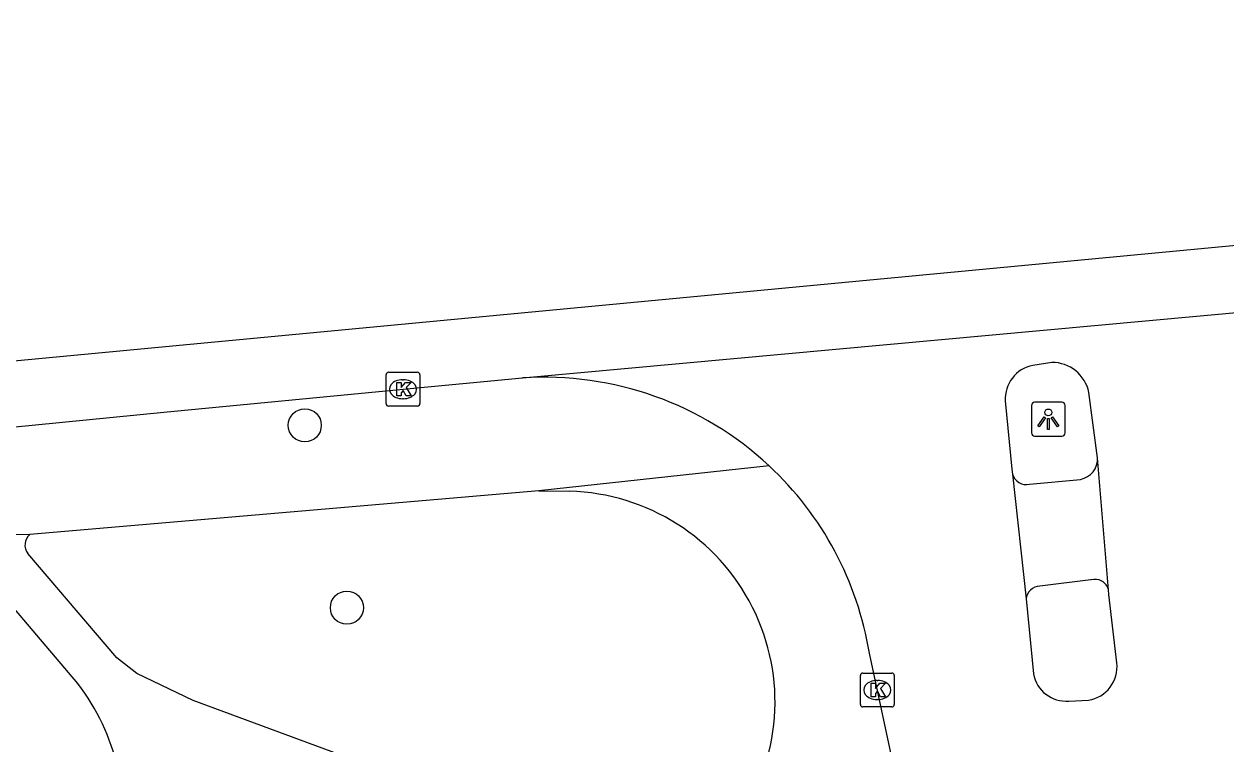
# Model space of a CAD drawing. Extents: x 161772 to 163123, y 383092 to 383917.
# Drawn here: x 162914.02 to 162949.55, y 383891.72 to 383912.99 of the extents above; entities that cross this region are included whole.
import ezdxf

# ---------------------------------------------------------------- set-up
doc = ezdxf.new("R2010")
doc.units = 0
for name, color, linetype in [('IMGEO_Boom', 7, 'Continuous'), ('IMGEO_Kolk', 7, 'Continuous'), ('IMGEO_Lichtpunt', 7, 'Continuous'), ('IMGEO_Rijbaan_lokaal_gesloten', 7, 'Continuous'), ('IMGEO_Voetpad_gesloten', 7, 'Continuous'), ('IMGEO_Voetpad_open', 7, 'Continuous')]:
    doc.layers.add(name, color=color, linetype=linetype)

msp = doc.modelspace()

# ---------------------------------------------------------------- linework, layer by layer
at = {"layer": 'IMGEO_Boom'}
for centre in [(162922.319, 383901.132), (162923.564, 383895.743)]:
    msp.add_circle(centre, 0.489, dxfattribs=at)
at = {"layer": 'IMGEO_Kolk'}
for p, q in [((162924.721, 383901.773), (162924.721, 383902.625)), ((162924.796, 383902.699), (162925.648, 383902.699)), ((162925.209, 383902.479), (162925.234, 383902.479)), ((162925.722, 383902.625), (162925.722, 383901.773)), ((162925.232, 383901.919), (162925.207, 383901.919)), ((162925.648, 383901.699), (162924.796, 383901.699)), ((162938.74, 383892.885), (162938.74, 383893.737)), ((162938.815, 383893.811), (162939.667, 383893.811)), ((162939.228, 383893.591), (162939.253, 383893.591)), ((162939.741, 383893.737), (162939.741, 383892.885)), ((162939.251, 383893.031), (162939.226, 383893.031)), ((162939.667, 383892.811), (162938.815, 383892.811))]:
    msp.add_line(p, q, dxfattribs=at)
for points in [[(162924.721, 383901.773), (162924.721, 383902.625)], [(162924.796, 383902.699), (162925.648, 383902.699)], [(162925.722, 383902.625), (162925.722, 383901.773)], [(162925.042, 383902.399), (162925.165, 383902.399), (162925.165, 383902.248), (162925.295, 383902.399), (162925.459, 383902.399), (162925.313, 383902.248), (162925.466, 383901.999), (162925.314, 383901.999), (162925.229, 383902.163), (162925.165, 383902.096), (162925.165, 383901.999), (162925.042, 383901.999), (162925.042, 383902.399)], [(162925.648, 383901.699), (162924.796, 383901.699)], [(162938.74, 383892.885), (162938.74, 383893.737)], [(162938.815, 383893.811), (162939.667, 383893.811)], [(162939.741, 383893.737), (162939.741, 383892.885)], [(162939.061, 383893.511), (162939.184, 383893.511), (162939.184, 383893.36), (162939.314, 383893.511), (162939.478, 383893.511), (162939.332, 383893.36), (162939.485, 383893.111), (162939.333, 383893.111), (162939.248, 383893.275), (162939.184, 383893.208), (162939.184, 383893.111), (162939.061, 383893.111), (162939.061, 383893.511)], [(162939.667, 383892.811), (162938.815, 383892.811)]]:
    msp.add_lwpolyline(points, dxfattribs=at)
for centre, start, end in [((162924.798, 383902.623), 91.552, 178.448), ((162924.798, 383902.623), 91.552, 178.448), ((162925.646, 383902.623), 1.552, 88.448), ((162925.646, 383902.623), 1.552, 88.448), ((162924.798, 383901.775), 181.552, 268.448), ((162924.798, 383901.775), 181.552, 268.448), ((162925.646, 383901.775), 271.552, 358.448), ((162925.646, 383901.775), 271.552, 358.448), ((162938.817, 383893.735), 91.552, 178.448), ((162938.817, 383893.735), 91.552, 178.448), ((162939.665, 383893.735), 1.552, 88.448), ((162939.665, 383893.735), 1.552, 88.448), ((162938.817, 383892.887), 181.552, 268.448), ((162938.817, 383892.887), 181.552, 268.448), ((162939.665, 383892.887), 271.552, 358.448), ((162939.665, 383892.887), 271.552, 358.448)]:
    msp.add_arc(centre, 0.0765, start, end, dxfattribs=at)
for centre, major_axis, ratio, start_param, end_param in [((162925.208, 383902.199), (-0.387, 0.002), 0.722429, 4.712389, 7.853982), ((162925.233, 383902.199), (-0.39, 0.002), 0.717154, 1.570796, 4.712389), ((162939.227, 383893.311), (-0.387, 0.002), 0.722429, 4.712389, 7.853982), ((162939.252, 383893.311), (-0.39, 0.002), 0.717154, 1.570796, 4.712389)]:
    msp.add_ellipse(centre, major_axis=major_axis, ratio=ratio, start_param=start_param, end_param=end_param, dxfattribs=at)
at = {"layer": 'IMGEO_Lichtpunt'}
for p, q in [((162944.698, 383901.812), (162943.89, 383901.812)), ((162944.698, 383901.812), (162943.89, 383901.812)), ((162943.796, 383901.717), (162943.796, 383900.91)), ((162943.796, 383901.717), (162943.796, 383900.91)), ((162944.792, 383900.91), (162944.792, 383901.717)), ((162944.792, 383900.91), (162944.792, 383901.717)), ((162943.89, 383900.816), (162944.698, 383900.816)), ((162943.89, 383900.816), (162944.698, 383900.816))]:
    msp.add_line(p, q, dxfattribs=at)
for points in [[(162944.17, 383901.381), (162944.209, 383901.353), (162944.021, 383901.091), (162943.983, 383901.118), (162944.17, 383901.381)], [(162944.272, 383901.333), (162944.319, 383901.333), (162944.319, 383901.011), (162944.272, 383901.011), (162944.272, 383901.333)], [(162944.382, 383901.353), (162944.42, 383901.38), (162944.607, 383901.118), (162944.568, 383901.09), (162944.382, 383901.353)]]:
    msp.add_lwpolyline(points, dxfattribs=at)
msp.add_circle((162944.295, 383901.515), 0.0994, dxfattribs=at)
for centre, start, end in [((162943.89, 383901.717), 90, 180), ((162943.89, 383901.717), 90, 180), ((162944.698, 383901.717), 0, 90), ((162944.698, 383901.717), 0, 90), ((162943.89, 383900.91), 180, 270), ((162943.89, 383900.91), 180, 270), ((162944.698, 383900.91), 270, 0), ((162944.698, 383900.91), 270, 360)]:
    msp.add_arc(centre, 0.0946, start, end, dxfattribs=at)
at = {"layer": 'IMGEO_Rijbaan_lokaal_gesloten'}
for points in [[(162876.655, 383899.531), (163018.868, 383912.99)], [(162928.757, 383902.533), (162959.548, 383905.351)], [(162944.396, 383902.992), (162943.836, 383902.902)], [(162876.87, 383897.585), (162887.333, 383898.552), (162898.145, 383899.565), (162905.573, 383900.285), (162908.257, 383900.545), (162918.149, 383901.525), (162925.222, 383902.199), (162928.757, 383902.533)], [(162945.753, 383900.173), (162945.495, 383902.101)], [(162943.024, 383901.851), (162943.216, 383899.84), (162943.232, 383899.693)], [(162946.076, 383896.272), (162945.753, 383900.173)], [(162943.232, 383899.693), (162943.637, 383896.001)], [(162946.321, 383894.113), (162946.087, 383896.135), (162946.076, 383896.272)], [(162943.637, 383896.001), (162943.853, 383893.787)], [(162939.731, 383891.039), (162939.007, 383894.396)], [(162944.903, 383892.983), (162945.479, 383893.008)]]:
    msp.add_lwpolyline(points, dxfattribs=at)
for centre, radius, start, end in [((162944.025, 383901.917), 1.003, 100.8511, 183.7697), ((162944.395, 383901.867), 1.125, 12.0004, 89.9336), ((162929.396, 383892.809), 9.745, 47.0175, 93.7596), ((162929.398, 383892.817), 9.738, 9.3324, 46.9938), ((162945.326, 383893.998), 1.001, 278.7694, 6.6164), ((162944.829, 383893.974), 0.994, 190.8624, 274.254)]:
    msp.add_arc(centre, radius, start, end, dxfattribs=at)
at = {"layer": 'IMGEO_Voetpad_gesloten'}
for points in [[(162943.739, 383899.39), (162945.244, 383899.535)], [(162945.556, 383896.562), (162944.041, 383896.38)]]:
    msp.add_lwpolyline(points, dxfattribs=at)
for centre, radius, start, end in [((162945.127, 383900.15), 0.626, 280.7426, 2.0912), ((162943.649, 383899.815), 0.434, 196.2694, 282.0027), ((162945.679, 383896.171), 0.41, 14.3151, 107.3888), ((162944.061, 383895.954), 0.426, 92.6547, 173.6878)]:
    msp.add_arc(centre, radius, start, end, dxfattribs=at)
at = {"layer": 'IMGEO_Voetpad_open'}
for points in [[(162936.04, 383899.938), (162929.236, 383899.198)], [(162929.236, 383899.198), (162914.196, 383897.906)], [(162929.236, 383899.198), (162930.15, 383899.183)], [(162914.196, 383897.906), (162911.657, 383897.9)], [(162915.614, 383893.501), (162912.406, 383897.27), (162911.657, 383897.9)], [(162935.084, 383889.367), (162934.541, 383889.256), (162928.648, 383889.56), (162927.901, 383889.723), (162919.021, 383892.996), (162917.357, 383893.802), (162916.765, 383894.262), (162914.138, 383897.34)]]:
    msp.add_lwpolyline(points, dxfattribs=at)
for centre, radius, start, end in [((162929.985, 383892.952), 6.233, 324.8882, 88.4845), ((162914.451, 383897.594), 0.403, 129.2257, 219.0726), ((162910.332, 383889.477), 6.641, 349.3104, 37.3006)]:
    msp.add_arc(centre, radius, start, end, dxfattribs=at)

doc.saveas('drawing.dxf')
